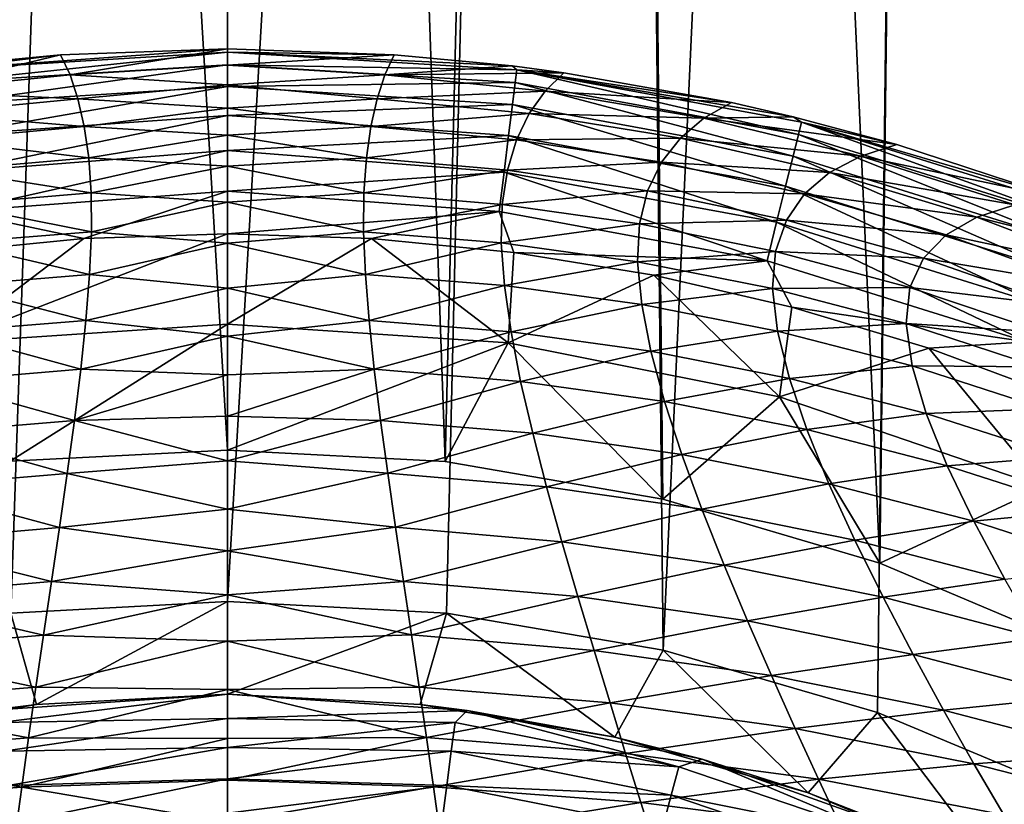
# Model space of a CAD drawing. Header units: metres. Extents: x -106 to 264, y -111 to 81.
# Tile 423 of 549: x 198.88 to 204.2, y 45.43 to 49.67. Entities that reach past the tile are written whole.
import ezdxf

# ---------------------------------------------------------------- set-up
doc = ezdxf.new("R2010")
doc.units = ezdxf.units.M
doc.layers.add('solid_20422013', color=7, linetype='CONTINUOUS')

msp = doc.modelspace()

# ---------------------------------------------------------------- linework, layer by layer
at = {"layer": 'solid_20422013'}
for points in [[(198.000946, 80.599998, -16.881262), (200, 80.599998, -17), (198.828217, 46.467499, -16.959566)], [(198.00618, 80.599998, 16.880987), (198.824097, 47.28804, 16.959282), (200, 47.348732, 17)], [(198.00618, 80.599998, 16.880987), (200, 47.348732, 17), (200, 80.599998, 17)], [(198.828217, 46.467499, -16.959566), (200, 80.599998, -17), (200, 46.530014, -17)], [(200, 80.599998, 17), (200, 47.348732, 17), (201.1772, 47.287418, 16.959192)], [(201.999054, 80.599998, 16.881262), (200, 80.599998, 17), (201.1772, 47.287418, 16.959192)], [(200, 46.530014, -17), (200, 80.599998, -17), (201.99382, 80.599998, -16.880987)], [(201.183212, 46.466621, -16.958775), (200, 46.530014, -17), (201.99382, 80.599998, -16.880987)], [(201.999054, 80.599998, 16.881262), (201.1772, 47.287418, 16.959192), (202.353104, 47.08242, 16.836355)], [(202.354462, 46.266327, -16.836166), (201.183212, 46.466621, -16.958775), (201.99382, 80.599998, -16.880987)], [(202.354462, 46.266327, -16.836166), (201.99382, 80.599998, -16.880987), (203.93129, 80.599998, -16.539152)], [(201.999054, 80.599998, 16.881262), (202.353104, 47.08242, 16.836355), (203.526306, 46.73687, 16.630247)], [(203.945297, 80.599998, 16.53591), (201.999054, 80.599998, 16.881262), (203.526306, 46.73687, 16.630247)], [(203.513519, 45.929928, -16.632954), (202.354462, 46.266327, -16.836166), (203.93129, 80.599998, -16.539152)], [(204.647675, 45.456318, -16.352343), (203.513519, 45.929928, -16.632954), (203.93129, 80.599998, -16.539152)], [(203.945297, 80.599998, 16.53591), (203.526306, 46.73687, 16.630247), (204.684738, 46.246403, 16.341764)], [(204.647675, 45.456318, -16.352343), (203.93129, 80.599998, -16.539152), (205.824722, 80.599998, -15.969536)], [(203.945297, 80.599998, 16.53591), (204.684738, 46.246403, 16.341764), (205.807373, 45.588833, 15.977307)], [(205.852295, 80.599998, 15.958956), (203.945297, 80.599998, 16.53591), (205.807373, 45.588833, 15.977307)], [(198.436646, 49.403725, 30.809227), (199.097626, 49.485645, 31.012682), (200, 49.517403, 31.012695)], [(198.436646, 49.403725, 30.809227), (200, 49.517403, 31.012695), (200, 49.499046, 30.808889)], [(199.097626, 49.485645, 31.012682), (199.148697, 49.377148, 38.753239), (200, 49.517403, 31.012695)], [(199.148697, 49.377148, 38.753239), (200, 49.429848, 37.225967), (200, 49.517403, 31.012695)], [(200.901413, 49.485714, 31.012678), (200, 49.517403, 31.012695), (200, 49.429848, 37.225967)], [(200, 49.499046, 30.808889), (200, 49.517403, 31.012695), (200.901413, 49.485714, 31.012678)], [(198.282715, 49.289425, 38.757221), (199.148697, 49.377148, 38.753239), (199.097626, 49.485645, 31.012682)], [(198.282715, 49.289425, 38.757221), (199.097626, 49.485645, 31.012682), (198.435364, 49.421989, 31.012764)], [(198.436646, 49.403725, 30.809227), (198.435364, 49.421989, 31.012764), (199.097626, 49.485645, 31.012682)], [(198.436646, 49.403725, 30.809227), (200, 49.499046, 30.808889), (198.444977, 49.33609, 30.59314)], [(198.444977, 49.33609, 30.59314), (200, 49.499046, 30.808889), (200, 49.430794, 30.592747)], [(200, 49.499046, 30.808889), (200.901413, 49.485714, 31.012678), (201.538498, 49.425152, 31.012756)], [(201.563324, 49.403728, 30.809229), (200, 49.499046, 30.808889), (201.538498, 49.425152, 31.012756)], [(200, 49.430794, 30.592747), (200, 49.499046, 30.808889), (201.563324, 49.403728, 30.809229)], [(200.901413, 49.485714, 31.012678), (200, 49.429848, 37.225967), (200.851212, 49.377167, 38.752571)], [(201.538498, 49.425152, 31.012756), (200.901413, 49.485714, 31.012678), (200.851212, 49.377167, 38.752571)], [(198.444977, 49.33609, 30.59314), (200, 49.430794, 30.592747), (198.459747, 49.216122, 30.390276)], [(198.459747, 49.216122, 30.390276), (200, 49.430794, 30.592747), (200, 49.31311, 30.39422)], [(199.148697, 49.377148, 38.753239), (200, 49.323521, 43.479431), (200, 49.429848, 37.225967)], [(201.555008, 49.336094, 30.59314), (200, 49.430794, 30.592747), (201.563324, 49.403728, 30.809229)], [(200, 49.31311, 30.39422), (200, 49.430794, 30.592747), (201.555008, 49.336094, 30.59314)], [(200.851212, 49.377167, 38.752571), (200, 49.429848, 37.225967), (200, 49.323521, 43.479431)], [(201.538498, 49.425152, 31.012756), (200.851212, 49.377167, 38.752571), (201.818115, 49.388527, 31.012814)], [(201.563324, 49.403728, 30.809229), (201.538498, 49.425152, 31.012756), (201.818115, 49.388527, 31.012814)], [(203.0867, 49.054649, 30.593142), (201.555008, 49.336094, 30.59314), (201.563324, 49.403728, 30.809229)], [(201.563324, 49.403728, 30.809229), (202.725464, 49.226734, 31.0131), (203.057922, 49.150665, 31.013245)], [(201.563324, 49.403728, 30.809229), (201.818115, 49.388527, 31.012814), (202.725464, 49.226734, 31.0131)], [(203.103119, 49.120789, 30.809231), (201.563324, 49.403728, 30.809229), (203.057922, 49.150665, 31.013245)], [(203.0867, 49.054649, 30.593142), (201.563324, 49.403728, 30.809229), (203.103119, 49.120789, 30.809231)], [(198.282715, 49.289425, 38.757221), (199.191437, 49.247036, 46.135807), (199.148697, 49.377148, 38.753239)], [(199.148697, 49.377148, 38.753239), (199.191437, 49.247036, 46.135807), (200, 49.323521, 43.479431)], [(200.851212, 49.377167, 38.752571), (200, 49.323521, 43.479431), (200.808487, 49.247066, 46.134541)], [(200.851212, 49.377167, 38.752571), (200.808487, 49.247066, 46.134541), (201.717102, 49.289452, 38.757038)], [(200.851212, 49.377167, 38.752571), (201.717102, 49.289452, 38.757038), (201.818115, 49.388527, 31.012814)], [(201.818115, 49.388527, 31.012814), (201.717102, 49.289452, 38.757038), (202.725464, 49.226734, 31.0131)], [(198.459747, 49.216122, 30.390276), (200, 49.31311, 30.39422), (198.48024, 49.049667, 30.219296)], [(198.48024, 49.049667, 30.219296), (200, 49.31311, 30.39422), (200, 49.157898, 30.231974)], [(199.191437, 49.247036, 46.135807), (200, 49.197582, 49.740864), (200, 49.323521, 43.479431)], [(201.540207, 49.216125, 30.390278), (200, 49.31311, 30.39422), (201.555008, 49.336094, 30.59314)], [(200.808487, 49.247066, 46.134541), (200, 49.323521, 43.479431), (200, 49.197582, 49.740864)], [(200, 49.157898, 30.231974), (200, 49.31311, 30.39422), (201.540207, 49.216125, 30.390278)], [(203.057465, 48.937359, 30.390278), (201.540207, 49.216125, 30.390278), (201.555008, 49.336094, 30.59314)], [(203.057465, 48.937359, 30.390278), (201.555008, 49.336094, 30.59314), (203.0867, 49.054649, 30.593142)], [(198.282715, 49.289425, 38.757221), (198.368439, 49.167923, 46.144043), (199.191437, 49.247036, 46.135807)], [(198.368439, 49.167923, 46.144043), (199.225372, 49.097065, 53.162071), (199.191437, 49.247036, 46.135807)], [(199.191437, 49.247036, 46.135807), (199.225372, 49.097065, 53.162071), (200, 49.197582, 49.740864)], [(200.808487, 49.247066, 46.134541), (200, 49.197582, 49.740864), (200.774567, 49.097111, 53.160271)], [(200.808487, 49.247066, 46.134541), (200.774567, 49.097111, 53.160271), (201.631393, 49.16795, 46.143692)], [(200.808487, 49.247066, 46.134541), (201.631393, 49.16795, 46.143692), (201.717102, 49.289452, 38.757038)], [(201.717102, 49.289452, 38.757038), (201.631393, 49.16795, 46.143692), (202.575638, 49.142792, 38.7616)], [(201.717102, 49.289452, 38.757038), (202.575638, 49.142792, 38.7616), (202.725464, 49.226734, 31.0131)], [(199.225372, 49.097065, 53.162071), (200, 49.051228, 55.980602), (200, 49.197582, 49.740864)], [(201.519699, 49.049675, 30.219297), (200, 49.157898, 30.231974), (201.540207, 49.216125, 30.390278)], [(200.774567, 49.097111, 53.160271), (200, 49.197582, 49.740864), (200, 49.051228, 55.980602)], [(203.016968, 48.774609, 30.219297), (201.519699, 49.049675, 30.219297), (201.540207, 49.216125, 30.390278)], [(203.016968, 48.774609, 30.219297), (201.540207, 49.216125, 30.390278), (203.057465, 48.937359, 30.390278)], [(203.057922, 49.150665, 31.013245), (202.725464, 49.226734, 31.0131), (202.575638, 49.142792, 38.7616)], [(198.368439, 49.167923, 46.144043), (198.436874, 49.025318, 53.175247), (199.225372, 49.097065, 53.162071)], [(198.48024, 49.049667, 30.219296), (200, 49.157898, 30.231974), (198.50473, 48.850704, 30.094542)], [(198.50473, 48.850704, 30.094542), (200, 49.157898, 30.231974), (200, 48.967468, 30.106968)], [(200, 48.967468, 30.106968), (200, 49.157898, 30.231974), (201.519699, 49.049675, 30.219297)], [(200.774567, 49.097111, 53.160271), (201.562973, 49.025349, 53.174751), (201.631393, 49.16795, 46.143692)], [(201.631393, 49.16795, 46.143692), (201.562973, 49.025349, 53.174751), (202.448074, 49.035069, 46.153393)], [(201.631393, 49.16795, 46.143692), (202.448074, 49.035069, 46.153393), (202.575638, 49.142792, 38.7616)], [(202.575638, 49.142792, 38.7616), (202.448074, 49.035069, 46.153393), (203.42308, 48.937447, 38.767136)], [(203.057922, 49.150665, 31.013245), (202.575638, 49.142792, 38.7616), (203.619232, 49.001122, 31.013544)], [(202.575638, 49.142792, 38.7616), (203.42308, 48.937447, 38.767136), (203.619232, 49.001122, 31.013544)], [(203.103119, 49.120789, 30.809231), (203.057922, 49.150665, 31.013245), (203.619232, 49.001122, 31.013544)], [(198.436874, 49.025318, 53.175247), (199.249466, 48.92794, 59.854359), (199.225372, 49.097065, 53.162071)], [(199.225372, 49.097065, 53.162071), (199.249466, 48.92794, 59.854359), (200, 49.051228, 55.980602)], [(200.774567, 49.097111, 53.160271), (200, 49.051228, 55.980602), (200.750458, 48.928009, 59.852066)], [(200.774567, 49.097111, 53.160271), (200.750458, 48.928009, 59.852066), (201.562973, 49.025349, 53.174751)], [(204.573822, 48.590889, 30.593142), (203.0867, 49.054649, 30.593142), (203.103119, 49.120789, 30.809231)], [(203.103119, 49.120789, 30.809231), (203.619232, 49.001122, 31.013544), (204.495926, 48.712315, 31.014177)], [(204.59816, 48.654537, 30.809231), (203.103119, 49.120789, 30.809231), (204.495926, 48.712315, 31.014177)], [(204.573822, 48.590889, 30.593142), (203.103119, 49.120789, 30.809231), (204.59816, 48.654537, 30.809231)], [(199.249466, 48.92794, 59.854359), (200, 48.882416, 62.19838), (200, 49.051228, 55.980602)], [(200.750458, 48.928009, 59.852066), (200, 49.051228, 55.980602), (200, 48.882416, 62.19838)], [(201.495209, 48.850708, 30.094543), (200, 48.967468, 30.106968), (201.519699, 49.049675, 30.219297)], [(202.968597, 48.580063, 30.094543), (201.495209, 48.850708, 30.094543), (201.519699, 49.049675, 30.219297)], [(202.968597, 48.580063, 30.094543), (201.519699, 49.049675, 30.219297), (203.016968, 48.774609, 30.219297)], [(201.562973, 49.025349, 53.174751), (202.345734, 48.904305, 53.190876), (202.448074, 49.035069, 46.153393)], [(202.448074, 49.035069, 46.153393), (202.345734, 48.904305, 53.190876), (203.255371, 48.84811, 46.165314)], [(202.448074, 49.035069, 46.153393), (203.255371, 48.84811, 46.165314), (203.42308, 48.937447, 38.767136)], [(204.530518, 48.478039, 30.39028), (203.057465, 48.937359, 30.390278), (203.0867, 49.054649, 30.593142)], [(204.530518, 48.478039, 30.39028), (203.0867, 49.054649, 30.593142), (204.573822, 48.590889, 30.593142)], [(198.436874, 49.025318, 53.175247), (198.486145, 48.861984, 59.873108), (199.249466, 48.92794, 59.854359)], [(200.750458, 48.928009, 59.852066), (201.513702, 48.862019, 59.872475), (201.562973, 49.025349, 53.174751)], [(201.562973, 49.025349, 53.174751), (201.513702, 48.862019, 59.872475), (202.345734, 48.904305, 53.190876)], [(203.619232, 49.001122, 31.013544), (203.42308, 48.937447, 38.767136), (204.495926, 48.712315, 31.014177)], [(198.486145, 48.861984, 59.873108), (199.262741, 48.738735, 66.268646), (199.249466, 48.92794, 59.854359)], [(198.50473, 48.850704, 30.094542), (200, 48.967468, 30.106968), (198.530975, 48.637638, 30.022247)], [(198.530975, 48.637638, 30.022247), (200, 48.967468, 30.106968), (200, 48.747501, 30.026815)], [(199.249466, 48.92794, 59.854359), (199.262741, 48.738735, 66.268646), (200, 48.882416, 62.19838)], [(200, 48.747501, 30.026815), (200, 48.967468, 30.106968), (201.495209, 48.850708, 30.094543)], [(200.750458, 48.928009, 59.852066), (200, 48.882416, 62.19838), (200.737183, 48.738827, 66.265892)], [(200.750458, 48.928009, 59.852066), (200.737183, 48.738827, 66.265892), (201.513702, 48.862019, 59.872475)], [(204.47049, 48.321438, 30.219297), (203.016968, 48.774609, 30.219297), (203.057465, 48.937359, 30.390278)], [(204.47049, 48.321438, 30.219297), (203.057465, 48.937359, 30.390278), (204.530518, 48.478039, 30.39028)], [(203.42308, 48.937447, 38.767136), (203.255371, 48.84811, 46.165314), (204.25589, 48.673717, 38.773533)], [(203.42308, 48.937447, 38.767136), (204.25589, 48.673717, 38.773533), (204.495926, 48.712315, 31.014177)], [(199.262741, 48.738735, 66.268646), (200, 48.688324, 68.414871), (200, 48.882416, 62.19838)], [(200.737183, 48.738827, 66.265892), (200, 48.882416, 62.19838), (200, 48.688324, 68.414871)], [(201.513702, 48.862019, 59.872475), (202.271332, 48.750366, 59.896065), (202.345734, 48.904305, 53.190876)], [(202.345734, 48.904305, 53.190876), (202.271332, 48.750366, 59.896065), (203.120239, 48.733189, 53.210987)], [(202.345734, 48.904305, 53.190876), (203.120239, 48.733189, 53.210987), (203.255371, 48.84811, 46.165314)], [(198.486145, 48.861984, 59.873108), (198.514389, 48.676693, 66.292717), (199.262741, 48.738735, 66.268646)], [(201.468979, 48.637642, 30.022247), (200, 48.747501, 30.026815), (201.495209, 48.850708, 30.094543)], [(200.737183, 48.738827, 66.265892), (201.485458, 48.676735, 66.291954), (201.513702, 48.862019, 59.872475)], [(202.916794, 48.371723, 30.022247), (201.468979, 48.637642, 30.022247), (201.495209, 48.850708, 30.094543)], [(201.513702, 48.862019, 59.872475), (201.485458, 48.676735, 66.291954), (202.271332, 48.750366, 59.896065)], [(202.916794, 48.371723, 30.022247), (201.495209, 48.850708, 30.094543), (202.968597, 48.580063, 30.094543)], [(203.255371, 48.84811, 46.165314), (203.120239, 48.733189, 53.210987), (204.050583, 48.606857, 46.179356)], [(203.255371, 48.84811, 46.165314), (204.050583, 48.606857, 46.179356), (204.25589, 48.673717, 38.773533)], [(204.398834, 48.134228, 30.094543), (202.968597, 48.580063, 30.094543), (203.016968, 48.774609, 30.219297)], [(204.398834, 48.134228, 30.094543), (203.016968, 48.774609, 30.219297), (204.47049, 48.321438, 30.219297)], [(198.514389, 48.676693, 66.292717), (199.264221, 48.528458, 72.46209), (199.262741, 48.738735, 66.268646)], [(198.530975, 48.637638, 30.022247), (200, 48.747501, 30.026815), (199.222641, 48.491669, 30)], [(199.222641, 48.491669, 30), (200, 48.747501, 30.026815), (200, 48.517483, 30)], [(199.262741, 48.738735, 66.268646), (199.264221, 48.528458, 72.46209), (200, 48.688324, 68.414871)], [(200, 48.517483, 30), (200, 48.747501, 30.026815), (201.468979, 48.637642, 30.022247)], [(200.737183, 48.738827, 66.265892), (200, 48.688324, 68.414871), (200.735703, 48.52858, 72.458893)], [(200.737183, 48.738827, 66.265892), (200.735703, 48.52858, 72.458893), (201.485458, 48.676735, 66.291954)], [(201.485458, 48.676735, 66.291954), (202.227631, 48.571583, 66.322449), (202.271332, 48.750366, 59.896065)], [(202.271332, 48.750366, 59.896065), (202.227631, 48.571583, 66.322449), (203.021393, 48.591923, 59.925682)], [(202.271332, 48.750366, 59.896065), (203.021393, 48.591923, 59.925682), (203.120239, 48.733189, 53.210987)], [(203.120239, 48.733189, 53.210987), (203.021393, 48.591923, 59.925682), (203.884552, 48.511356, 53.234947)], [(203.120239, 48.733189, 53.210987), (203.884552, 48.511356, 53.234947), (204.050583, 48.606857, 46.179356)], [(198.514389, 48.676693, 66.292717), (198.519852, 48.468174, 72.490219), (199.264221, 48.528458, 72.46209)], [(199.264221, 48.528458, 72.46209), (200, 48.466213, 74.652344), (200, 48.688324, 68.414871)], [(200.735703, 48.52858, 72.458893), (200, 48.688324, 68.414871), (200, 48.466213, 74.652344)], [(200.735703, 48.52858, 72.458893), (201.479996, 48.468224, 72.489334), (201.485458, 48.676735, 66.291954)], [(201.485458, 48.676735, 66.291954), (201.479996, 48.468224, 72.489334), (202.227631, 48.571583, 66.322449)], [(204.25589, 48.673717, 38.773533), (204.050583, 48.606857, 46.179356), (205.070496, 48.351933, 38.781391)], [(198.530975, 48.637638, 30.022247), (199.222641, 48.491669, 30), (198.455872, 48.41721, 30)], [(200.778976, 48.491405, 30), (200, 48.517483, 30), (201.468979, 48.637642, 30.022247)], [(201.547089, 48.416649, 30), (200.778976, 48.491405, 30), (201.468979, 48.637642, 30.022247)], [(201.547089, 48.416649, 30), (201.468979, 48.637642, 30.022247), (202.916794, 48.371723, 30.022247)], [(204.050583, 48.606857, 46.179356), (203.884552, 48.511356, 53.234947), (204.831039, 48.3111, 46.196323)], [(204.050583, 48.606857, 46.179356), (204.831039, 48.3111, 46.196323), (205.070496, 48.351933, 38.781391)], [(201.479996, 48.468224, 72.489334), (202.217163, 48.366272, 72.524422), (202.227631, 48.571583, 66.322449)], [(202.227631, 48.571583, 66.322449), (202.217163, 48.366272, 72.524422), (202.96254, 48.422081, 66.360565)], [(202.227631, 48.571583, 66.322449), (202.96254, 48.422081, 66.360565), (203.021393, 48.591923, 59.925682)], [(204.322083, 47.933746, 30.022247), (202.916794, 48.371723, 30.022247), (202.968597, 48.580063, 30.094543)], [(203.021393, 48.591923, 59.925682), (202.96254, 48.422081, 66.360565), (203.762589, 48.385727, 59.961121)], [(204.322083, 47.933746, 30.022247), (202.968597, 48.580063, 30.094543), (204.398834, 48.134228, 30.094543)], [(203.021393, 48.591923, 59.925682), (203.762589, 48.385727, 59.961121), (203.884552, 48.511356, 53.234947)], [(198.4785, 47.928387, 30), (199.222641, 48.491669, 30), (200, 48.517483, 30)], [(198.4785, 47.928387, 30), (200, 48.517483, 30), (200, 48.030033, 30)], [(198.519852, 48.468174, 72.490219), (199.254257, 48.297855, 78.449684), (199.264221, 48.528458, 72.46209)], [(199.264221, 48.528458, 72.46209), (199.254257, 48.297855, 78.449684), (200, 48.466213, 74.652344)], [(200.735703, 48.52858, 72.458893), (200, 48.466213, 74.652344), (200.745651, 48.298004, 78.446083)], [(200, 48.030033, 30), (200, 48.517483, 30), (200.778976, 48.491405, 30)], [(200.735703, 48.52858, 72.458893), (200.745651, 48.298004, 78.446083), (201.479996, 48.468224, 72.489334)], [(203.884552, 48.511356, 53.234947), (203.762589, 48.385727, 59.961121), (204.636826, 48.238174, 53.26371)], [(203.884552, 48.511356, 53.234947), (204.636826, 48.238174, 53.26371), (204.831039, 48.3111, 46.196323)], [(198.4785, 47.928387, 30), (198.455872, 48.41721, 30), (199.222641, 48.491669, 30)], [(198.519852, 48.468174, 72.490219), (198.503159, 48.23727, 78.480133), (199.254257, 48.297855, 78.449684)], [(199.254257, 48.297855, 78.449684), (200, 48.223106, 80.702126), (200, 48.466213, 74.652344)], [(201.517792, 47.928043, 30), (200, 48.030033, 30), (200.778976, 48.491405, 30)], [(200.745651, 48.298004, 78.446083), (200, 48.466213, 74.652344), (200, 48.223106, 80.702126)], [(200.745651, 48.298004, 78.446083), (201.496689, 48.237328, 78.479141), (201.479996, 48.468224, 72.489334)], [(201.517792, 47.928043, 30), (200.778976, 48.491405, 30), (201.547089, 48.416649, 30)], [(201.479996, 48.468224, 72.489334), (201.496689, 48.237328, 78.479141), (202.217163, 48.366272, 72.524422)], [(201.517792, 47.928043, 30), (201.547089, 48.416649, 30), (202.304352, 48.293209, 30)], [(202.304352, 48.293209, 30), (201.547089, 48.416649, 30), (202.916794, 48.371723, 30.022247)], [(202.217163, 48.366272, 72.524422), (202.947113, 48.22147, 72.567528), (202.96254, 48.422081, 66.360565)], [(202.96254, 48.422081, 66.360565), (202.947113, 48.22147, 72.567528), (203.689362, 48.227085, 66.406052)], [(202.96254, 48.422081, 66.360565), (203.689362, 48.227085, 66.406052), (203.762589, 48.385727, 59.961121)], [(201.496689, 48.237328, 78.479141), (202.239029, 48.135418, 78.515862), (202.217163, 48.366272, 72.524422)], [(202.217163, 48.366272, 72.524422), (202.239029, 48.135418, 78.515862), (202.947113, 48.22147, 72.567528)], [(203.050751, 48.121086, 30), (202.304352, 48.293209, 30), (202.916794, 48.371723, 30.022247)], [(203.050751, 48.121086, 30), (202.916794, 48.371723, 30.022247), (204.322083, 47.933746, 30.022247)], [(203.762589, 48.385727, 59.961121), (203.689362, 48.227085, 66.406052), (204.493683, 48.130825, 60.003452)], [(203.762589, 48.385727, 59.961121), (204.493683, 48.130825, 60.003452), (204.636826, 48.238174, 53.26371)], [(198.503159, 48.23727, 78.480133), (199.234497, 48.049385, 84.205032), (199.254257, 48.297855, 78.449684)], [(199.254257, 48.297855, 78.449684), (199.234497, 48.049385, 84.205032), (200, 48.223106, 80.702126)], [(200.745651, 48.298004, 78.446083), (200, 48.223106, 80.702126), (200.765411, 48.049572, 84.201096)], [(200.745651, 48.298004, 78.446083), (200.765411, 48.049572, 84.201096), (201.496689, 48.237328, 78.479141)], [(202.983978, 47.636147, 30), (201.517792, 47.928043, 30), (202.304352, 48.293209, 30)], [(202.983978, 47.636147, 30), (202.304352, 48.293209, 30), (203.050751, 48.121086, 30)], [(198.503159, 48.23727, 78.480133), (198.467255, 47.986874, 84.23658), (199.234497, 48.049385, 84.205032)], [(200.765411, 48.049572, 84.201096), (201.532578, 47.986938, 84.235497), (201.496689, 48.237328, 78.479141)], [(201.496689, 48.237328, 78.479141), (201.532578, 47.986938, 84.235497), (202.239029, 48.135418, 78.515862)], [(199.234497, 48.049385, 84.205032), (200, 47.963913, 86.473167), (200, 48.223106, 80.702126)], [(200.765411, 48.049572, 84.201096), (200, 48.223106, 80.702126), (200, 47.963913, 86.473167)], [(202.239029, 48.135418, 78.515862), (202.973938, 47.991257, 78.5597), (202.947113, 48.22147, 72.567528)], [(202.947113, 48.22147, 72.567528), (203.669327, 48.032642, 72.618439), (203.689362, 48.227085, 66.406052)], [(202.947113, 48.22147, 72.567528), (202.973938, 47.991257, 78.5597), (203.669327, 48.032642, 72.618439)], [(203.689362, 48.227085, 66.406052), (203.669327, 48.032642, 72.618439), (204.407333, 47.985443, 66.460121)], [(203.689362, 48.227085, 66.406052), (204.407333, 47.985443, 66.460121), (204.493683, 48.130825, 60.003452)], [(201.532578, 47.986938, 84.235497), (202.289047, 47.882549, 84.27195), (202.239029, 48.135418, 78.515862)], [(202.239029, 48.135418, 78.515862), (202.289047, 47.882549, 84.27195), (202.973938, 47.991257, 78.5597)], [(202.983978, 47.636147, 30), (203.050751, 48.121086, 30), (203.791229, 47.89888, 30)], [(203.791229, 47.89888, 30), (203.050751, 48.121086, 30), (204.322083, 47.933746, 30.022247)], [(198.467255, 47.986874, 84.23658), (199.20665, 47.785591, 89.700005), (199.234497, 48.049385, 84.205032)], [(198.824097, 47.28804, 16.959282), (198.4785, 47.928387, 30), (200, 48.030033, 30)], [(198.824097, 47.28804, 16.959282), (200, 48.030033, 30), (200, 47.348732, 17)], [(199.234497, 48.049385, 84.205032), (199.20665, 47.785591, 89.700005), (200, 47.963913, 86.473167)], [(200.765411, 48.049572, 84.201096), (200, 47.963913, 86.473167), (200.793259, 47.785809, 89.695793)], [(200, 47.348732, 17), (200, 48.030033, 30), (201.517792, 47.928043, 30)], [(200.765411, 48.049572, 84.201096), (200.793259, 47.785809, 89.695793), (201.532578, 47.986938, 84.235497)], [(202.973938, 47.991257, 78.5597), (203.700912, 47.803799, 78.610603), (203.669327, 48.032642, 72.618439)], [(203.669327, 48.032642, 72.618439), (204.383148, 47.798573, 72.678612), (204.407333, 47.985443, 66.460121)], [(203.669327, 48.032642, 72.618439), (203.700912, 47.803799, 78.610603), (204.383148, 47.798573, 72.678612)], [(198.467255, 47.986874, 84.23658), (198.415192, 47.719967, 89.732025), (199.20665, 47.785591, 89.700005)], [(200.793259, 47.785809, 89.695793), (201.584625, 47.720047, 89.730865), (201.532578, 47.986938, 84.235497)], [(201.532578, 47.986938, 84.235497), (201.584625, 47.720047, 89.730865), (202.289047, 47.882549, 84.27195)], [(202.289047, 47.882549, 84.27195), (203.03743, 47.735764, 84.313911), (202.973938, 47.991257, 78.5597)], [(202.973938, 47.991257, 78.5597), (203.03743, 47.735764, 84.313911), (203.700912, 47.803799, 78.610603)], [(199.20665, 47.785591, 89.700005), (200, 47.755589, 90.700325), (200, 47.963913, 86.473167)], [(200.793259, 47.785809, 89.695793), (200, 47.963913, 86.473167), (200, 47.755589, 90.700325)], [(201.1772, 47.287418, 16.959192), (200, 47.348732, 17), (201.517792, 47.928043, 30)], [(202.353104, 47.08242, 16.836355), (201.1772, 47.287418, 16.959192), (201.517792, 47.928043, 30)], [(202.353104, 47.08242, 16.836355), (201.517792, 47.928043, 30), (202.983978, 47.636147, 30)], [(204.524155, 47.62706, 30), (203.791229, 47.89888, 30), (204.322083, 47.933746, 30.022247)], [(201.584625, 47.720047, 89.730865), (202.362869, 47.611301, 89.766319), (202.289047, 47.882549, 84.27195)], [(202.289047, 47.882549, 84.27195), (202.362869, 47.611301, 89.766319), (203.03743, 47.735764, 84.313911)], [(204.410767, 47.148922, 30), (202.983978, 47.636147, 30), (203.791229, 47.89888, 30)], [(204.410767, 47.148922, 30), (203.791229, 47.89888, 30), (204.524155, 47.62706, 30)], [(198.415192, 47.719967, 89.732025), (199.172379, 47.508999, 94.906494), (199.20665, 47.785591, 89.700005)], [(199.20665, 47.785591, 89.700005), (199.172379, 47.508999, 94.906494), (200, 47.755589, 90.700325)], [(199.172379, 47.508999, 94.906494), (200, 47.532082, 94.888847), (200, 47.755589, 90.700325)], [(200.793259, 47.785809, 89.695793), (200, 47.755589, 90.700325), (200, 47.532082, 94.888847)], [(200.793259, 47.785809, 89.695793), (200, 47.532082, 94.888847), (200.827499, 47.509251, 94.902077)], [(200.793259, 47.785809, 89.695793), (200.827499, 47.509251, 94.902077), (201.584625, 47.720047, 89.730865)], [(203.03743, 47.735764, 84.313911), (203.77713, 47.545776, 84.361572), (203.700912, 47.803799, 78.610603)], [(203.700912, 47.803799, 78.610603), (204.419205, 47.571896, 78.670395), (204.383148, 47.798573, 72.678612)], [(203.700912, 47.803799, 78.610603), (203.77713, 47.545776, 84.361572), (204.419205, 47.571896, 78.670395)], [(198.415192, 47.719967, 89.732025), (198.350021, 47.439537, 94.93895), (199.172379, 47.508999, 94.906494)], [(200.827499, 47.509251, 94.902077), (201.649796, 47.439625, 94.937737), (201.584625, 47.720047, 89.730865)], [(201.584625, 47.720047, 89.730865), (201.649796, 47.439625, 94.937737), (202.362869, 47.611301, 89.766319)], [(202.362869, 47.611301, 89.766319), (203.131851, 47.459427, 89.805588), (203.03743, 47.735764, 84.313911)], [(203.03743, 47.735764, 84.313911), (203.131851, 47.459427, 89.805588), (203.77713, 47.545776, 84.361572)], [(201.649796, 47.439625, 94.937737), (202.456192, 47.325317, 94.972618), (202.362869, 47.611301, 89.766319)], [(203.526306, 46.73687, 16.630247), (202.353104, 47.08242, 16.836355), (202.983978, 47.636147, 30)], [(202.362869, 47.611301, 89.766319), (202.456192, 47.325317, 94.972618), (203.131851, 47.459427, 89.805588)], [(203.526306, 46.73687, 16.630247), (202.983978, 47.636147, 30), (204.410767, 47.148922, 30)], [(203.131851, 47.459427, 89.805588), (203.890793, 47.263958, 89.849129), (203.77713, 47.545776, 84.361572)], [(203.77713, 47.545776, 84.361572), (204.507156, 47.311661, 84.417183), (204.419205, 47.571896, 78.670395)], [(203.77713, 47.545776, 84.361572), (203.890793, 47.263958, 89.849129), (204.507156, 47.311661, 84.417183)], [(198.350021, 47.439537, 94.93895), (199.133392, 47.222649, 99.801567), (199.172379, 47.508999, 94.906494)], [(199.172379, 47.508999, 94.906494), (199.133392, 47.222649, 99.801567), (200, 47.290489, 99.068382)], [(199.172379, 47.508999, 94.906494), (200, 47.290489, 99.068382), (200, 47.532082, 94.888847)], [(200.827499, 47.509251, 94.902077), (200, 47.532082, 94.888847), (200, 47.290489, 99.068382)], [(200.827499, 47.509251, 94.902077), (200, 47.290489, 99.068382), (200.866486, 47.222935, 99.79702)], [(200.827499, 47.509251, 94.902077), (200.866486, 47.222935, 99.79702), (201.649796, 47.439625, 94.937737)], [(198.350021, 47.439537, 94.93895), (198.27475, 47.149063, 99.834923), (199.133392, 47.222649, 99.801567)], [(200.866486, 47.222935, 99.79702), (201.725052, 47.149158, 99.833672), (201.649796, 47.439625, 94.937737)], [(201.649796, 47.439625, 94.937737), (201.725052, 47.149158, 99.833672), (202.456192, 47.325317, 94.972618)], [(202.456192, 47.325317, 94.972618), (203.251465, 47.166695, 95.010162), (203.131851, 47.459427, 89.805588)], [(203.131851, 47.459427, 89.805588), (203.251465, 47.166695, 95.010162), (203.890793, 47.263958, 89.849129)], [(199.133392, 47.222649, 99.801567), (200, 47.02879, 103.258553), (200, 47.290489, 99.068382)], [(200.866486, 47.222935, 99.79702), (200, 47.290489, 99.068382), (200, 47.02879, 103.258553)], [(201.725052, 47.149158, 99.833672), (202.564728, 47.028732, 99.869339), (202.456192, 47.325317, 94.972618)], [(202.456192, 47.325317, 94.972618), (202.564728, 47.028732, 99.869339), (203.251465, 47.166695, 95.010162)], [(203.890793, 47.263958, 89.849129), (204.638412, 47.024273, 89.899635), (204.507156, 47.311661, 84.417183)], [(198.27475, 47.149063, 99.834923), (199.09137, 46.930847, 104.375465), (199.133392, 47.222649, 99.801567)], [(199.133392, 47.222649, 99.801567), (199.09137, 46.930847, 104.375465), (200, 47.02879, 103.258553)], [(200.866486, 47.222935, 99.79702), (200, 47.02879, 103.258553), (200.908493, 46.93116, 104.370842)], [(200.866486, 47.222935, 99.79702), (200.908493, 46.93116, 104.370842), (201.725052, 47.149158, 99.833672)], [(203.251465, 47.166695, 95.010162), (204.034714, 46.963715, 95.051086), (203.890793, 47.263958, 89.849129)], [(203.890793, 47.263958, 89.849129), (204.034714, 46.963715, 95.051086), (204.638412, 47.024273, 89.899635)], [(202.564728, 47.028732, 99.869339), (203.39064, 46.862499, 99.907593), (203.251465, 47.166695, 95.010162)], [(203.251465, 47.166695, 95.010162), (203.39064, 46.862499, 99.907593), (204.034714, 46.963715, 95.051086)], [(198.27475, 47.149063, 99.834923), (198.192368, 46.853268, 104.410088), (199.09137, 46.930847, 104.375465)], [(200.908493, 46.93116, 104.370842), (201.807434, 46.853374, 104.408813), (201.725052, 47.149158, 99.833672)], [(201.725052, 47.149158, 99.833672), (201.807434, 46.853374, 104.408813), (202.564728, 47.028732, 99.869339)], [(204.684738, 46.246403, 16.341764), (203.526306, 46.73687, 16.630247), (204.410767, 47.148922, 30)], [(199.09137, 46.930847, 104.375465), (200, 46.804131, 106.619972), (200, 47.02879, 103.258553)], [(200.908493, 46.93116, 104.370842), (200, 47.02879, 103.258553), (200, 46.804131, 106.619972)], [(201.807434, 46.853374, 104.408813), (202.684326, 46.726871, 104.446678), (202.564728, 47.028732, 99.869339)], [(202.564728, 47.028732, 99.869339), (202.684326, 46.726871, 104.446678), (203.39064, 46.862499, 99.907593)], [(204.034714, 46.963715, 95.051086), (204.804398, 46.716148, 95.098434), (204.638412, 47.024273, 89.899635)], [(203.39064, 46.862499, 99.907593), (204.201843, 46.650902, 99.949272), (204.034714, 46.963715, 95.051086)], [(204.034714, 46.963715, 95.051086), (204.201843, 46.650902, 99.949272), (204.804398, 46.716148, 95.098434)], [(198.192368, 46.853268, 104.410088), (199.047958, 46.638092, 108.620476), (199.09137, 46.930847, 104.375465)], [(199.09137, 46.930847, 104.375465), (199.047958, 46.638092, 108.620476), (200, 46.804131, 106.619972)], [(200.908493, 46.93116, 104.370842), (200, 46.804131, 106.619972), (200.951889, 46.638428, 108.615845)], [(200.908493, 46.93116, 104.370842), (200.951889, 46.638428, 108.615845), (201.807434, 46.853374, 104.408813)], [(198.192368, 46.853268, 104.410088), (198.105789, 46.557064, 108.656525), (199.047958, 46.638092, 108.620476)], [(200.951889, 46.638428, 108.615845), (201.893997, 46.557178, 108.655251), (201.807434, 46.853374, 104.408813)], [(201.807434, 46.853374, 104.408813), (201.893997, 46.557178, 108.655251), (202.684326, 46.726871, 104.446678)], [(202.684326, 46.726871, 104.446678), (203.543961, 46.55291, 104.488266), (203.39064, 46.862499, 99.907593)], [(203.39064, 46.862499, 99.907593), (203.543961, 46.55291, 104.488266), (204.201843, 46.650902, 99.949272)], [(199.047958, 46.638092, 108.620476), (200, 46.565853, 109.979759), (200, 46.804131, 106.619972)], [(200.951889, 46.638428, 108.615845), (200, 46.804131, 106.619972), (200, 46.565853, 109.979759)], [(201.893997, 46.557178, 108.655251), (202.810867, 46.425243, 108.696518), (202.684326, 46.726871, 104.446678)], [(202.684326, 46.726871, 104.446678), (202.810867, 46.425243, 108.696518), (203.543961, 46.55291, 104.488266)], [(198.105789, 46.557064, 108.656525), (199.004852, 46.348888, 112.528877), (199.047958, 46.638092, 108.620476)], [(199.047958, 46.638092, 108.620476), (199.004852, 46.348888, 112.528877), (200, 46.565853, 109.979759)], [(200.951889, 46.638428, 108.615845), (200, 46.565853, 109.979759), (200.994995, 46.349243, 112.524307)], [(200.951889, 46.638428, 108.615845), (200.994995, 46.349243, 112.524307), (201.893997, 46.557178, 108.655251)], [(203.543961, 46.55291, 104.488266), (204.385513, 46.332432, 104.534454), (204.201843, 46.650902, 99.949272)], [(198.105789, 46.557064, 108.656525), (198.01799, 46.265369, 112.566299), (199.004852, 46.348888, 112.528877)], [(198.828217, 46.467499, -16.959566), (200, 46.530014, -17), (198.966385, 45.973637, -16.463642)], [(200, 46.530014, -17), (200, 46.030033, -16.500025), (198.966385, 45.973637, -16.463642)], [(199.004852, 46.348888, 112.528877), (200, 46.314838, 113.317314), (200, 46.565853, 109.979759)], [(200.994995, 46.349243, 112.524307), (200, 46.565853, 109.979759), (200, 46.314838, 113.317314)], [(201.183212, 46.466621, -16.958775), (200, 46.030033, -16.500025), (200, 46.530014, -17)], [(200.994995, 46.349243, 112.524307), (201.981781, 46.265488, 112.565041), (201.893997, 46.557178, 108.655251)], [(201.893997, 46.557178, 108.655251), (201.981781, 46.265488, 112.565041), (202.810867, 46.425243, 108.696518)], [(202.810867, 46.425243, 108.696518), (203.706055, 46.24416, 108.744049), (203.543961, 46.55291, 104.488266)], [(203.543961, 46.55291, 104.488266), (203.706055, 46.24416, 108.744049), (204.385513, 46.332432, 104.534454)], [(198.828217, 46.467499, -16.959566), (198.966385, 45.973637, -16.463642), (197.921494, 45.799866, -16.353992)], [(201.183212, 46.466621, -16.958775), (201.041916, 45.972725, -16.462824), (200, 46.030033, -16.500025)], [(201.183212, 46.466621, -16.958775), (202.093689, 45.796448, -16.351784), (201.041916, 45.972725, -16.462824)], [(202.354462, 46.266327, -16.836166), (202.093689, 45.796448, -16.351784), (201.183212, 46.466621, -16.958775)], [(201.981781, 46.265488, 112.565041), (202.940247, 46.12936, 112.610756), (202.810867, 46.425243, 108.696518)], [(202.810867, 46.425243, 108.696518), (202.940247, 46.12936, 112.610756), (203.706055, 46.24416, 108.744049)], [(198.01799, 46.265369, 112.566299), (198.963547, 46.067257, 116.097572), (199.004852, 46.348888, 112.528877)], [(199.004852, 46.348888, 112.528877), (198.963547, 46.067257, 116.097572), (200, 46.314838, 113.317314)], [(198.963547, 46.067257, 116.097572), (200, 46.054073, 116.586723), (200, 46.314838, 113.317314)], [(200.994995, 46.349243, 112.524307), (200, 46.314838, 113.317314), (201.036285, 46.067627, 116.093109)], [(201.036285, 46.067627, 116.093109), (200, 46.314838, 113.317314), (200, 46.054073, 116.586723)], [(200.994995, 46.349243, 112.524307), (201.036285, 46.067627, 116.093109), (201.981781, 46.265488, 112.565041)], [(203.706055, 46.24416, 108.744049), (204.579086, 46.015369, 108.798576), (204.385513, 46.332432, 104.534454)], [(198.01799, 46.265369, 112.566299), (197.931656, 45.98254, 116.136276), (198.963547, 46.067257, 116.097572)], [(201.036285, 46.067627, 116.093109), (202.068115, 45.982662, 116.135048), (201.981781, 46.265488, 112.565041)], [(201.981781, 46.265488, 112.565041), (202.068115, 45.982662, 116.135048), (202.940247, 46.12936, 112.610756)], [(202.354462, 46.266327, -16.836166), (203.138596, 45.49659, -16.164755), (202.093689, 45.796448, -16.351784)], [(203.513519, 45.929928, -16.632954), (203.138596, 45.49659, -16.164755), (202.354462, 46.266327, -16.836166)], [(202.940247, 46.12936, 112.610756), (203.871536, 45.942482, 112.666801), (203.706055, 46.24416, 108.744049)], [(203.706055, 46.24416, 108.744049), (203.871536, 45.942482, 112.666801), (204.579086, 46.015369, 108.798576)], [(202.068115, 45.982662, 116.135048), (203.06871, 45.844067, 116.186279), (202.940247, 46.12936, 112.610756)], [(202.940247, 46.12936, 112.610756), (203.06871, 45.844067, 116.186279), (203.871536, 45.942482, 112.666801)], [(197.931656, 45.98254, 116.136276), (198.924316, 45.793739, 119.357246), (198.963547, 46.067257, 116.097572)], [(198.963547, 46.067257, 116.097572), (198.924316, 45.793739, 119.357246), (200, 46.054073, 116.586723)], [(198.924316, 45.793739, 119.357246), (200, 45.788956, 119.71875), (200, 46.054073, 116.586723)], [(201.036285, 46.067627, 116.093109), (200, 46.054073, 116.586723), (201.075516, 45.794121, 119.35289)], [(201.075516, 45.794121, 119.35289), (200, 46.054073, 116.586723), (200, 45.788956, 119.71875)], [(201.036285, 46.067627, 116.093109), (201.075516, 45.794121, 119.35289), (202.068115, 45.982662, 116.135048)], [(198.769547, 45.876289, -5.646931), (198.705276, 45.941391, -5.549271), (200, 46.030033, -5.549271)], [(200, 46.030033, -16.500025), (200, 46.030033, -5.549271), (198.705276, 45.941391, -5.549271)], [(198.966385, 45.973637, -16.463642), (200, 46.030033, -16.500025), (198.705276, 45.941391, -5.549271)], [(200, 45.897427, -5.711153), (198.769547, 45.876289, -5.646931), (200, 46.030033, -5.549271)], [(201.294724, 45.941391, -5.549271), (200, 45.897427, -5.711153), (200, 46.030033, -5.549271)], [(201.041916, 45.972725, -16.462824), (201.294724, 45.941391, -5.549271), (200, 46.030033, -5.549271)], [(200, 46.030033, -16.500025), (201.041916, 45.972725, -16.462824), (200, 46.030033, -5.549271)], [(203.871536, 45.942482, 112.666801), (204.775894, 45.706776, 112.733597), (204.579086, 46.015369, 108.798576)], [(197.931656, 45.98254, 116.136276), (197.847443, 45.709038, 119.397163), (198.924316, 45.793739, 119.357246)], [(197.921494, 45.799866, -16.353992), (198.966385, 45.973637, -16.463642), (198.705276, 45.941391, -5.549271)], [(201.041916, 45.972725, -16.462824), (202.093689, 45.796448, -16.351784), (201.294724, 45.941391, -5.549271)], [(201.075516, 45.794121, 119.35289), (202.152298, 45.709164, 119.395958), (202.068115, 45.982662, 116.135048)], [(202.068115, 45.982662, 116.135048), (202.152298, 45.709164, 119.395958), (203.06871, 45.844067, 116.186279)], [(203.06871, 45.844067, 116.186279), (204.035645, 45.653301, 116.253555), (203.871536, 45.942482, 112.666801)], [(203.871536, 45.942482, 112.666801), (204.035645, 45.653301, 116.253555), (204.775894, 45.706776, 112.733597)], [(198.79007, 45.720356, -5.796019), (198.769547, 45.876289, -5.646931), (200, 45.897427, -5.711153)], [(200, 45.897427, -5.711153), (200, 45.741188, -5.837264), (198.79007, 45.720356, -5.796019)], [(201.230453, 45.876289, -5.646931), (200, 45.897427, -5.711153), (201.294724, 45.941391, -5.549271)], [(201.230453, 45.876289, -5.646931), (200, 45.741188, -5.837264), (200, 45.897427, -5.711153)], [(202.439865, 45.635723, -5.646931), (201.230453, 45.876289, -5.646931), (201.294724, 45.941391, -5.549271)], [(202.093689, 45.796448, -16.351784), (202.565292, 45.677124, -5.549271), (201.294724, 45.941391, -5.549271)], [(202.439865, 45.635723, -5.646931), (201.294724, 45.941391, -5.549271), (202.565292, 45.677124, -5.549271)], [(203.513519, 45.929928, -16.632954), (204.16391, 45.068878, -15.904733), (203.138596, 45.49659, -16.164755)], [(204.647675, 45.456318, -16.352343), (204.16391, 45.068878, -15.904733), (203.513519, 45.929928, -16.632954)], [(201.20993, 45.720356, -5.796019), (200, 45.741188, -5.837264), (201.230453, 45.876289, -5.646931)], [(201.20993, 45.720356, -5.796019), (201.230453, 45.876289, -5.646931), (202.439865, 45.635723, -5.646931)], [(202.152298, 45.709164, 119.395958), (203.195343, 45.569752, 119.453453), (203.06871, 45.844067, 116.186279)], [(203.06871, 45.844067, 116.186279), (203.195343, 45.569752, 119.453453), (204.035645, 45.653301, 116.253555)], [(197.847443, 45.709038, 119.397163), (198.886887, 45.527321, 122.353554), (198.924316, 45.793739, 119.357246)], [(198.924316, 45.793739, 119.357246), (198.886887, 45.527321, 122.353554), (200, 45.788956, 119.71875)], [(198.886887, 45.527321, 122.353554), (200, 45.56496, 122.227165), (200, 45.788956, 119.71875)], [(201.075516, 45.794121, 119.35289), (200, 45.788956, 119.71875), (200, 45.56496, 122.227165)], [(201.075516, 45.794121, 119.35289), (200, 45.56496, 122.227165), (201.112946, 45.527714, 122.349281)], [(201.075516, 45.794121, 119.35289), (201.112946, 45.527714, 122.349281), (202.152298, 45.709164, 119.395958)], [(202.093689, 45.796448, -16.351784), (203.138596, 45.49659, -16.164755), (202.565292, 45.677124, -5.549271)], [(198.814316, 45.536243, -5.907723), (198.79007, 45.720356, -5.796019), (200, 45.741188, -5.837264)], [(200, 45.741188, -5.837264), (200, 45.571148, -5.926311), (198.814316, 45.536243, -5.907723)], [(201.20993, 45.720356, -5.796019), (200, 45.571148, -5.926311), (200, 45.741188, -5.837264)], [(197.847443, 45.709038, 119.397163), (197.765213, 45.443657, 122.39415), (198.886887, 45.527321, 122.353554)], [(201.185684, 45.536243, -5.907723), (200, 45.571148, -5.926311), (201.20993, 45.720356, -5.796019)], [(201.112946, 45.527714, 122.349281), (202.234528, 45.443787, 122.392967), (202.152298, 45.709164, 119.395958)], [(201.185684, 45.536243, -5.907723), (201.20993, 45.720356, -5.796019), (202.399155, 45.483803, -5.796019)], [(202.399155, 45.483803, -5.796019), (201.20993, 45.720356, -5.796019), (202.439865, 45.635723, -5.646931)], [(202.152298, 45.709164, 119.395958), (202.234528, 45.443787, 122.392967), (203.195343, 45.569752, 119.453453)], [(203.607513, 45.239357, -5.646931), (202.439865, 45.635723, -5.646931), (202.565292, 45.677124, -5.549271)], [(203.138596, 45.49659, -16.164755), (203.787979, 45.242161, -5.549271), (202.565292, 45.677124, -5.549271)], [(203.607513, 45.239357, -5.646931), (202.565292, 45.677124, -5.549271), (203.787979, 45.242161, -5.549271)], [(204.035645, 45.653301, 116.253555), (204.9702, 45.41272, 116.336761), (204.775894, 45.706776, 112.733597)], [(202.399155, 45.483803, -5.796019), (202.439865, 45.635723, -5.646931), (203.607513, 45.239357, -5.646931)], [(203.195343, 45.569752, 119.453453), (204.197556, 45.376942, 119.533928), (204.035645, 45.653301, 116.253555)], [(204.035645, 45.653301, 116.253555), (204.197556, 45.376942, 119.533928), (204.9702, 45.41272, 116.336761)], [(198.841125, 45.332592, -5.976798), (198.814316, 45.536243, -5.907723), (200, 45.571148, -5.926311)], [(200, 45.571148, -5.926311), (200, 45.386513, -5.98137), (198.841125, 45.332592, -5.976798)], [(201.185684, 45.536243, -5.907723), (200, 45.386513, -5.98137), (200, 45.571148, -5.926311)], [(202.234528, 45.443787, 122.392967), (203.320343, 45.304974, 122.456413), (203.195343, 45.569752, 119.453453)], [(203.195343, 45.569752, 119.453453), (203.320343, 45.304974, 122.456413), (204.197556, 45.376942, 119.533928)], [(197.765213, 45.443657, 122.39415), (198.850983, 45.266979, 125.132217), (198.886887, 45.527321, 122.353554)], [(198.886887, 45.527321, 122.353554), (198.850983, 45.266979, 125.132217), (200, 45.338043, 124.65464)], [(198.886887, 45.527321, 122.353554), (200, 45.338043, 124.65464), (200, 45.56496, 122.227165)], [(201.112946, 45.527714, 122.349281), (200, 45.56496, 122.227165), (200, 45.338043, 124.65464)], [(201.158875, 45.332592, -5.976798), (200, 45.386513, -5.98137), (201.185684, 45.536243, -5.907723)], [(201.112946, 45.527714, 122.349281), (200, 45.338043, 124.65464), (201.148849, 45.267391, 125.127998)], [(201.112946, 45.527714, 122.349281), (201.148849, 45.267391, 125.127998), (202.234528, 45.443787, 122.392967)], [(201.158875, 45.332592, -5.976798), (201.185684, 45.536243, -5.907723), (202.351089, 45.304428, -5.907723)], [(202.351089, 45.304428, -5.907723), (201.185684, 45.536243, -5.907723), (202.399155, 45.483803, -5.796019)], [(202.351089, 45.304428, -5.907723), (202.399155, 45.483803, -5.796019), (203.547333, 45.094051, -5.796019)], [(203.547333, 45.094051, -5.796019), (202.399155, 45.483803, -5.796019), (203.607513, 45.239357, -5.646931)], [(203.138596, 45.49659, -16.164755), (204.16391, 45.068878, -15.904733), (203.787979, 45.242161, -5.549271)], [(201.148849, 45.267391, 125.127998), (202.314957, 45.185318, 125.171349), (202.234528, 45.443787, 122.392967)], [(202.234528, 45.443787, 122.392967), (202.314957, 45.185318, 125.171349), (203.320343, 45.304974, 122.456413)], [(204.647675, 45.456318, -16.352343), (205.166428, 44.502361, -15.578195), (204.16391, 45.068878, -15.904733)]]:
    msp.add_3dface(points, dxfattribs=at)

doc.saveas('drawing.dxf')
